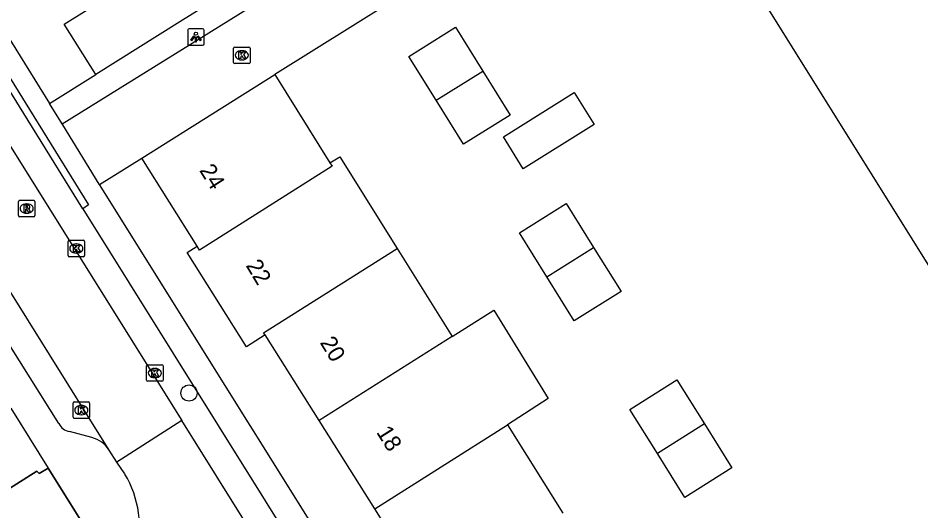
# Model space of a CAD drawing. Extents: x 159353 to 160616, y 385893 to 387321.
# Drawn here: x 159867.4 to 159922.1, y 386104.5 to 386134.3 of the extents above; entities that cross this region are included whole.
import ezdxf

# ---------------------------------------------------------------- set-up
doc = ezdxf.new("R2010")
doc.units = 0
for name, color, linetype in [('IMGEO_Boom', 7, 'Continuous'), ('IMGEO_Kolk', 7, 'Continuous'), ('IMGEO_Lichtpunt', 7, 'Continuous'), ('IMGEO_Pand', 7, 'Continuous'), ('IMGEO_Pand_nummerreeks', 7, 'Continuous'), ('IMGEO_Pand_overbouw', 7, 'Continuous'), ('IMGEO_Rijbaan_lokaal_open', 7, 'Continuous'), ('IMGEO_Rioolput', 7, 'Continuous'), ('IMGEO_Voetpad_open', 7, 'Continuous')]:
    doc.layers.add(name, color=color, linetype=linetype)

msp = doc.modelspace()

# ---------------------------------------------------------------- linework, layer by layer
at = {"layer": 'IMGEO_Boom'}
msp.add_circle((159877.789, 386111.625), 0.489, dxfattribs=at)
at = {"layer": 'IMGEO_Kolk'}
for p, q in [((159880.49, 386131.628), (159880.49, 386132.48)), ((159880.565, 386132.554), (159881.417, 386132.554)), ((159881.491, 386132.48), (159881.491, 386131.628)), ((159880.978, 386132.334), (159881.003, 386132.334)), ((159881.417, 386131.554), (159880.565, 386131.554)), ((159881.001, 386131.774), (159880.976, 386131.774)), ((159870.467, 386119.941), (159870.467, 386120.793)), ((159870.542, 386120.867), (159871.394, 386120.867)), ((159870.955, 386120.647), (159870.98, 386120.647)), ((159871.468, 386120.793), (159871.468, 386119.941)), ((159871.394, 386119.867), (159870.542, 386119.867)), ((159870.978, 386120.087), (159870.953, 386120.087)), ((159875.22, 386112.41), (159875.22, 386113.262)), ((159875.295, 386113.336), (159876.147, 386113.336)), ((159876.221, 386113.262), (159876.221, 386112.41)), ((159875.708, 386113.116), (159875.733, 386113.116)), ((159876.147, 386112.336), (159875.295, 386112.336)), ((159875.731, 386112.556), (159875.706, 386112.556)), ((159870.844, 386111.095), (159871.696, 386111.095)), ((159870.769, 386110.169), (159870.769, 386111.021)), ((159871.257, 386110.875), (159871.282, 386110.875)), ((159871.77, 386111.021), (159871.77, 386110.169)), ((159871.696, 386110.095), (159870.844, 386110.095)), ((159871.28, 386110.315), (159871.255, 386110.315))]:
    msp.add_line(p, q, dxfattribs=at)
for points in [[(159880.49, 386131.628), (159880.49, 386132.48)], [(159880.565, 386132.554), (159881.417, 386132.554)], [(159881.491, 386132.48), (159881.491, 386131.628)], [(159880.811, 386132.254), (159880.934, 386132.254), (159880.934, 386132.103), (159881.064, 386132.254), (159881.228, 386132.254), (159881.082, 386132.103), (159881.235, 386131.854), (159881.083, 386131.854), (159880.998, 386132.018), (159880.934, 386131.951), (159880.934, 386131.854), (159880.811, 386131.854), (159880.811, 386132.254)], [(159881.417, 386131.554), (159880.565, 386131.554)], [(159870.467, 386119.941), (159870.467, 386120.793)], [(159870.542, 386120.867), (159871.394, 386120.867)], [(159870.788, 386120.567), (159870.911, 386120.567), (159870.911, 386120.416), (159871.041, 386120.567), (159871.205, 386120.567), (159871.059, 386120.416), (159871.212, 386120.167), (159871.06, 386120.167), (159870.975, 386120.331), (159870.911, 386120.264), (159870.911, 386120.167), (159870.788, 386120.167), (159870.788, 386120.567)], [(159871.468, 386120.793), (159871.468, 386119.941)], [(159871.394, 386119.867), (159870.542, 386119.867)], [(159875.22, 386112.41), (159875.22, 386113.262)], [(159875.295, 386113.336), (159876.147, 386113.336)], [(159876.221, 386113.262), (159876.221, 386112.41)], [(159875.541, 386113.036), (159875.664, 386113.036), (159875.664, 386112.885), (159875.794, 386113.036), (159875.958, 386113.036), (159875.812, 386112.885), (159875.965, 386112.636), (159875.813, 386112.636), (159875.728, 386112.8), (159875.664, 386112.733), (159875.664, 386112.636), (159875.541, 386112.636), (159875.541, 386113.036)], [(159876.147, 386112.336), (159875.295, 386112.336)], [(159870.844, 386111.095), (159871.696, 386111.095)], [(159870.769, 386110.169), (159870.769, 386111.021)], [(159871.09, 386110.795), (159871.213, 386110.795), (159871.213, 386110.644), (159871.343, 386110.795), (159871.507, 386110.795), (159871.361, 386110.644), (159871.514, 386110.395), (159871.362, 386110.395), (159871.277, 386110.559), (159871.213, 386110.492), (159871.213, 386110.395), (159871.09, 386110.395), (159871.09, 386110.795)], [(159871.77, 386111.021), (159871.77, 386110.169)], [(159871.696, 386110.095), (159870.844, 386110.095)]]:
    msp.add_lwpolyline(points, dxfattribs=at)
for centre, start, end in [((159880.567, 386132.478), 91.552, 178.448), ((159880.567, 386132.478), 91.552, 178.448), ((159881.415, 386132.478), 1.552, 88.448), ((159881.415, 386132.478), 1.552, 88.448), ((159880.567, 386131.63), 181.552, 268.448), ((159880.567, 386131.63), 181.552, 268.448), ((159881.415, 386131.63), 271.552, 358.448), ((159881.415, 386131.63), 271.552, 358.448), ((159870.544, 386120.791), 91.552, 178.448), ((159870.544, 386120.791), 91.552, 178.448), ((159871.392, 386120.791), 1.552, 88.448), ((159871.392, 386120.791), 1.552, 88.448), ((159870.544, 386119.943), 181.552, 268.448), ((159870.544, 386119.943), 181.552, 268.448), ((159871.392, 386119.943), 271.552, 358.448), ((159871.392, 386119.943), 271.552, 358.448), ((159875.297, 386113.26), 91.552, 178.448), ((159875.297, 386113.26), 91.552, 178.448), ((159876.145, 386113.26), 1.552, 88.448), ((159876.145, 386113.26), 1.552, 88.448), ((159875.297, 386112.412), 181.552, 268.448), ((159875.297, 386112.412), 181.552, 268.448), ((159876.145, 386112.412), 271.552, 358.448), ((159876.145, 386112.412), 271.552, 358.448), ((159870.846, 386111.019), 91.552, 178.448), ((159870.846, 386111.019), 91.552, 178.448), ((159871.694, 386111.019), 1.552, 88.448), ((159871.694, 386111.019), 1.552, 88.448), ((159870.846, 386110.171), 181.552, 268.448), ((159870.846, 386110.171), 181.552, 268.448), ((159871.694, 386110.171), 271.552, 358.448), ((159871.694, 386110.171), 271.552, 358.448)]:
    msp.add_arc(centre, 0.0765, start, end, dxfattribs=at)
for centre, major_axis, ratio, start_param, end_param in [((159880.977, 386132.054), (-0.387, 0.002), 0.722429, 4.712389, 7.853982), ((159881.002, 386132.054), (-0.39, 0.002), 0.717154, 1.570796, 4.712389), ((159870.954, 386120.367), (-0.387, 0.002), 0.722429, 4.712389, 7.853982), ((159870.979, 386120.367), (-0.39, 0.002), 0.717154, 1.570796, 4.712389), ((159875.707, 386112.836), (-0.387, 0.002), 0.722429, 4.712389, 7.853982), ((159875.732, 386112.836), (-0.39, 0.002), 0.717154, 1.570796, 4.712389), ((159871.256, 386110.595), (-0.387, 0.002), 0.722429, 4.712389, 7.853982), ((159871.281, 386110.595), (-0.39, 0.002), 0.717154, 1.570796, 4.712389)]:
    msp.add_ellipse(centre, major_axis=major_axis, ratio=ratio, start_param=start_param, end_param=end_param, dxfattribs=at)
at = {"layer": 'IMGEO_Lichtpunt'}
for p, q in [((159877.708, 386133.563), (159877.708, 386132.756)), ((159877.708, 386133.563), (159877.708, 386132.756)), ((159878.61, 386133.658), (159877.802, 386133.658)), ((159878.61, 386133.658), (159877.802, 386133.658)), ((159878.704, 386132.756), (159878.704, 386133.563)), ((159878.704, 386132.756), (159878.704, 386133.563)), ((159877.802, 386132.662), (159878.61, 386132.662)), ((159877.802, 386132.662), (159878.61, 386132.662))]:
    msp.add_line(p, q, dxfattribs=at)
for points in [[(159878.082, 386133.227), (159878.121, 386133.199), (159877.933, 386132.937), (159877.895, 386132.964), (159878.082, 386133.227)], [(159878.184, 386133.179), (159878.231, 386133.179), (159878.231, 386132.857), (159878.184, 386132.857), (159878.184, 386133.179)], [(159878.294, 386133.199), (159878.332, 386133.226), (159878.519, 386132.964), (159878.48, 386132.936), (159878.294, 386133.199)]]:
    msp.add_lwpolyline(points, dxfattribs=at)
msp.add_circle((159878.207, 386133.361), 0.0994, dxfattribs=at)
for centre, start, end in [((159877.802, 386133.563), 90, 180), ((159877.802, 386133.563), 90, 180), ((159878.61, 386133.563), 0, 90), ((159878.61, 386133.563), 0, 90), ((159877.802, 386132.756), 180, 270), ((159877.802, 386132.756), 180, 270), ((159878.61, 386132.756), 270, 0), ((159878.61, 386132.756), 270, 360)]:
    msp.add_arc(centre, 0.0946, start, end, dxfattribs=at)
at = {"layer": 'IMGEO_Pand'}
for points in [[(159872.146, 386130.889), (159870.235, 386133.94), (159875.321, 386137.125), (159878.306, 386138.994)], [(159932.111, 386105.92), (159931.024, 386107.659), (159930.202, 386107.144), (159910.666, 386138.39), (159909.392, 386137.597)], [(159880.219, 386135.944), (159877.232, 386134.074), (159872.146, 386130.889)], [(159892.757, 386129.331), (159891.096, 386131.991), (159893.922, 386133.755), (159895.583, 386131.095)], [(159874.93, 386125.838), (159882.976, 386130.886)], [(159882.976, 386130.886), (159886.323, 386125.546)], [(159895.583, 386131.095), (159897.243, 386128.435), (159894.418, 386126.671), (159892.757, 386129.331)], [(159892.757, 386129.331), (159895.583, 386131.095)], [(159898.031, 386125.194), (159896.823, 386127.129), (159901.107, 386129.804), (159902.315, 386127.869), (159898.031, 386125.194)], [(159878.28, 386120.505), (159874.93, 386125.838)], [(159886.323, 386125.546), (159886.916, 386125.918), (159890.389, 386120.378)], [(159886.323, 386125.546), (159886.451, 386125.343), (159878.424, 386120.275), (159878.28, 386120.505)], [(159899.454, 386118.659), (159897.791, 386121.317), (159900.624, 386123.09), (159902.287, 386120.432)], [(159882.395, 386115.14), (159881.261, 386114.429), (159877.686, 386120.134), (159878.28, 386120.505)], [(159882.395, 386115.14), (159882.308, 386115.277), (159890.389, 386120.378)], [(159890.389, 386120.378), (159893.731, 386115.046)], [(159902.287, 386120.432), (159903.95, 386117.774), (159901.117, 386116.001), (159899.454, 386118.659)], [(159899.454, 386118.659), (159902.287, 386120.432)], [(159893.731, 386115.046), (159896.246, 386116.644), (159899.537, 386111.291), (159897.077, 386109.708)], [(159885.668, 386109.955), (159882.395, 386115.14)], [(159893.731, 386115.046), (159885.668, 386109.955)], [(159906.145, 386107.973), (159904.478, 386110.637), (159907.326, 386112.42), (159908.993, 386109.756)], [(159867.01, 386110.716), (159869.269, 386107.089)], [(159889.031, 386104.628), (159885.668, 386109.955)], [(159889.031, 386104.628), (159897.077, 386109.708)], [(159897.077, 386109.708), (159900.427, 386104.363)], [(159908.993, 386109.756), (159910.66, 386107.092), (159907.812, 386105.309), (159906.145, 386107.973)], [(159908.993, 386109.756), (159906.145, 386107.973)], [(159867.921, 386099.653), (159867.515, 386100.311), (159868.788, 386101.123), (159866.142, 386105.36), (159868.582, 386106.91), (159868.71, 386106.761), (159869.269, 386107.089)], [(159892.253, 386099.525), (159889.031, 386104.628)]]:
    msp.add_lwpolyline(points, dxfattribs=at)
at = {"layer": 'IMGEO_Pand_overbouw'}
msp.add_lwpolyline([(159869.269, 386107.089), (159868.71, 386106.761), (159868.582, 386106.91), (159866.142, 386105.36), (159868.788, 386101.123), (159867.515, 386100.311), (159867.921, 386099.653), (159872.236, 386102.341)], close=True, dxfattribs=at)
at = {"layer": 'IMGEO_Rijbaan_lokaal_open'}
for points in [[(159906.28, 386145.421), (159882.976, 386130.886)], [(159856.835, 386142.755), (159877.345, 386109.956)], [(159870.116, 386127.9), (159881.331, 386134.855)], [(159872.371, 386124.236), (159872.357, 386124.258), (159870.151, 386127.843), (159870.116, 386127.9)], [(159872.371, 386124.236), (159874.93, 386125.838)], [(159872.955, 386108.168), (159866.899, 386117.869)], [(159877.345, 386109.956), (159873.411, 386107.439)], [(159887.959, 386093.006), (159877.345, 386109.956)], [(159873.411, 386107.439), (159872.955, 386108.168)], [(159873.906, 386106.729), (159873.411, 386107.439)]]:
    msp.add_lwpolyline(points, dxfattribs=at)
msp.add_arc((159868.65, 386103.558), 6.138, 344.1526, 31.1002, dxfattribs=at)
at = {"layer": 'IMGEO_Rioolput'}
for p, q in [((159867.458, 386122.357), (159867.458, 386123.209)), ((159867.533, 386123.283), (159868.385, 386123.283)), ((159868.459, 386123.209), (159868.459, 386122.357)), ((159867.946, 386123.063), (159867.971, 386123.063)), ((159868.385, 386122.283), (159867.533, 386122.283)), ((159867.969, 386122.503), (159867.944, 386122.503))]:
    msp.add_line(p, q, dxfattribs=at)
for points in [[(159867.458, 386122.357), (159867.458, 386123.209)], [(159867.533, 386123.283), (159868.385, 386123.283)], [(159868.459, 386123.209), (159868.459, 386122.357)], [(159868.047, 386122.981), (159867.795, 386122.983), (159867.795, 386122.583)], [(159867.795, 386122.583), (159867.919, 386122.583), (159867.919, 386122.745), (159867.93, 386122.745)], [(159867.973, 386122.902), (159867.919, 386122.902), (159867.919, 386122.821)], [(159867.919, 386122.821), (159867.971, 386122.821)], [(159867.977, 386122.716), (159868.048, 386122.583), (159868.188, 386122.583), (159868.123, 386122.709)], [(159868.385, 386122.283), (159867.533, 386122.283)]]:
    msp.add_lwpolyline(points, dxfattribs=at)
for centre, radius, start, end in [((159867.535, 386123.207), 0.0765, 91.552, 178.448), ((159867.535, 386123.207), 0.0765, 91.552, 178.448), ((159868.383, 386123.207), 0.0765, 1.552, 88.448), ((159868.383, 386123.207), 0.0765, 1.552, 88.448), ((159867.929, 386122.692), 0.0533, 26.0293, 88.6989), ((159867.955, 386123.01), 0.19, 274.7715, 282.9687), ((159867.979, 386122.806), 0.0964, 77.0061, 93.1865), ((159867.993, 386122.863), 0.0378, 276.6634, 79.6772), ((159868.046, 386122.871), 0.109, 350.3612, 89.416), ((159868.044, 386122.871), 0.112, 277.5842, 350.9817), ((159868.028, 386122.656), 0.108, 29.5134, 73.7905), ((159867.535, 386122.359), 0.0765, 181.552, 268.448), ((159867.535, 386122.359), 0.0765, 181.552, 268.448), ((159868.383, 386122.359), 0.0765, 271.552, 358.448), ((159868.383, 386122.359), 0.0765, 271.552, 358.448)]:
    msp.add_arc(centre, radius, start, end, dxfattribs=at)
for centre, major_axis, ratio, start_param, end_param in [((159867.945, 386122.783), (-0.387, 0.002), 0.722429, 4.712389, 7.853982), ((159867.97, 386122.783), (-0.39, 0.002), 0.717154, 1.570796, 4.712389)]:
    msp.add_ellipse(centre, major_axis=major_axis, ratio=ratio, start_param=start_param, end_param=end_param, dxfattribs=at)
at = {"layer": 'IMGEO_Voetpad_open'}
for points in [[(159857.761, 386151.157), (159857.246, 386148.607), (159869.341, 386129.146)], [(159866.027, 386131.328), (159866.387, 386131.585), (159871.698, 386123), (159871.362, 386122.775)], [(159871.362, 386122.775), (159866.027, 386131.328)], [(159869.341, 386129.146), (159872.146, 386130.889)], [(159870.116, 386127.9), (159869.341, 386129.146)], [(159902.814, 386075.83), (159899.841, 386080.344), (159872.371, 386124.236)], [(159871.362, 386122.775), (159912.738, 386056.579)], [(159869.913, 386109.777), (159866.972, 386114.449)], [(159871.91, 386108.931), (159870.546, 386109.299)], [(159869.269, 386107.089), (159872.236, 386102.341)]]:
    msp.add_lwpolyline(points, dxfattribs=at)
for centre, radius, start, end in [((159870.679, 386110.133), 0.845, 204.9379, 260.9467), ((159871.447, 386107.2), 1.791, 32.6938, 75.0366)]:
    msp.add_arc(centre, radius, start, end, dxfattribs=at)

# ---------------------------------------------------------------- texts
at = {"layer": 'IMGEO_Pand_nummerreeks'}
for s, rotation, p in [('24', 302.3846, (159878.386, 386125.093)), ('22', 300.9638, (159881.202, 386119.344)), ('20', 301.5813, (159885.688, 386114.677)), ('18', 302.3032, (159889.102, 386109.257))]:
    msp.add_text(s, height=1, rotation=rotation, dxfattribs=at).set_placement(p)

doc.saveas('drawing.dxf')
